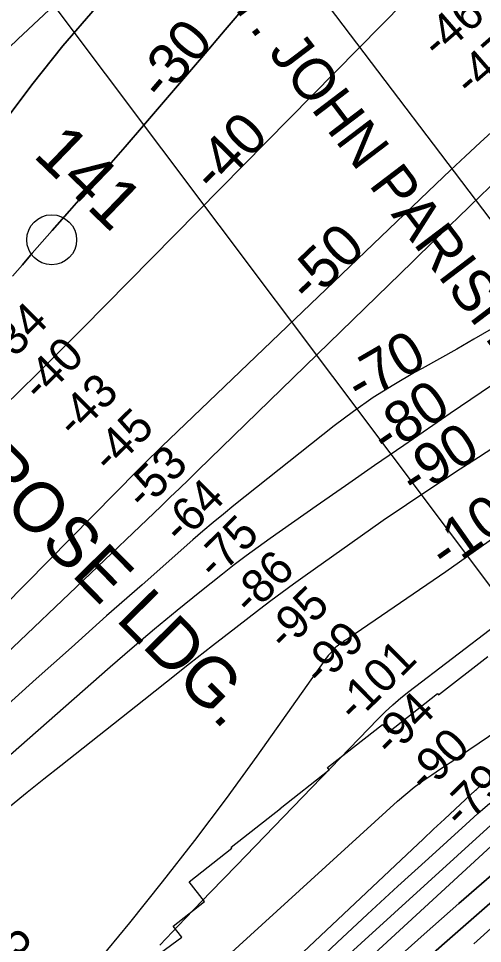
# Model space of a CAD drawing. Extents: x 3477039 to 3515015, y 546746 to 572297.
# Drawn here: x 3510914 to 3511844, y 560158 to 562010 of the extents above; entities that cross this region are included whole.
import ezdxf

# ---------------------------------------------------------------- set-up
doc = ezdxf.new("R2010")
doc.units = 0
for name, color, linetype in [('V-RIVR-IDEN', 7, 'Continuous'), ('V-RIVR-MILE', 7, 'Continuous'), ('V-RIVR-RANG', 7, 'Continuous'), ('V-RRAP-RVMT', 7, 'Continuous'), ('V-TOPO-DPTH', 7, 'Continuous'), ('V-TOPO-GNAM-IDEN', 7, 'Continuous'), ('V-TOPO-MAJR', 7, 'Continuous'), ('V-TOPO-MAJR-IDEN', 7, 'Continuous'), ('V-TOPO-MINR', 7, 'Continuous'), ('V-TOPO-MINR-IDEN', 7, 'Continuous'), ('V-UTIL-IDEN', 7, 'Continuous'), ('V-UTIL-LINE', 7, 'Continuous')]:
    doc.layers.add(name, color=color, linetype=linetype)

msp = doc.modelspace()

# ---------------------------------------------------------------- linework, layer by layer
at = {"layer": 'V-RIVR-MILE'}
msp.add_circle((3510980.2, 561567.5), 50, dxfattribs=at)
at = {"layer": 'V-RRAP-RVMT'}
for p, q in [((3511755.4, 560656), (3511853.9, 560733)), ((3511654.8, 560581.7), (3511753.3, 560658.7)), ((3511753.3, 560658.7), (3511755.4, 560656)), ((3511532.6, 560510.8), (3511642.9, 560597)), ((3511642.9, 560597), (3511654.8, 560581.7)), ((3511438.1, 560428.7), (3511536.5, 560505.7)), ((3511536.5, 560505.7), (3511532.6, 560510.8)), ((3511339.9, 560351.4), (3511438.4, 560428.3)), ((3511438.4, 560428.3), (3511438.1, 560428.7)), ((3511341.5, 560349.3), (3511339.9, 560351.4)), ((3511255.7, 560282), (3511341.5, 560349.3)), ((3511286.5, 560242.5), (3511255.7, 560282)), ((3511223.6, 560193.3), (3511286.5, 560242.5)), ((3511241, 560170.9), (3511223.6, 560193.3)), ((3511145.3, 560101.3), (3511241, 560170.9))]:
    msp.add_line(p, q, dxfattribs=at)
at = {"layer": 'V-TOPO-DPTH'}
for points in [[(3510315.4, 560694.6), (3510319.7, 560698), (3510325.5, 560702.8), (3510331.2, 560707.6), (3510336.7, 560712.6), (3510342.2, 560717.6), (3510685.8, 561041.7), (3510735.5, 561089), (3510785.1, 561136.4), (3510834.3, 561184.2), (3510883.3, 561232.1), (3510918.7, 561267), (3510949.8, 561297.8), (3510980.8, 561328.6), (3511011.7, 561359.6), (3511042.5, 561390.7), (3511686.2, 562043.4)], [(3511686.2, 562043.4), (3511042.5, 561390.7), (3511011.7, 561359.6), (3510980.8, 561328.6), (3510949.8, 561297.8), (3510918.7, 561267), (3510883.3, 561232.1)], [(3511375.2, 562043.5), (3511327.8, 561987.5), (3511280.3, 561931.8), (3511164.1, 561796.3), (3511127.2, 561753.5), (3511090.2, 561710.7), (3511053.1, 561668), (3511015.9, 561625.4), (3510981.2, 561585.9), (3510961.2, 561563.1), (3510941.4, 561540.3), (3510921.6, 561517.4), (3510901.9, 561494.4)], [(3510901.9, 561494.4), (3510921.6, 561517.4), (3510941.4, 561540.3), (3510961.2, 561563.1), (3510981.2, 561585.9), (3511015.9, 561625.4), (3511053.1, 561668), (3511090.2, 561710.7), (3511127.2, 561753.5), (3511164.1, 561796.3), (3511280.3, 561931.8), (3511327.8, 561987.5), (3511375.2, 562043.5)], [(3510837.9, 561742.2), (3510940.6, 561877.9), (3511002.8, 561955.5), (3511067.5, 562030.7)], [(3510837.9, 561742.2), (3510940.6, 561877.9), (3511002.8, 561955.5), (3511067.5, 562030.7)], [(3511656.8, 560115.1), (3511726.3, 560176.8), (3511796.2, 560238.1), (3511897.2, 560325.9)], [(3511897.2, 560325.9), (3511796.2, 560238.1), (3511726.3, 560176.8), (3511656.8, 560115.1)], [(3511508.7, 559932.7), (3511912.1, 560285.7)], [(3511912.1, 560285.7), (3511508.7, 559932.7)], [(3511867, 560194.6), (3511826.3, 560157.3)], [(3511867, 560194.6), (3511826.3, 560157.3)]]:
    msp.add_lwpolyline(points, dxfattribs=at)
at = {"layer": 'V-TOPO-MAJR'}
for points in [[(3511868.9, 561789.8), (3511839, 561762.4), (3511809.1, 561734.7), (3511779.5, 561706.9), (3511750, 561678.9), (3511201.2, 561153.4), (3511189, 561141.7), (3511177, 561129.9), (3511165, 561118), (3511153, 561106), (3510883.4, 560833.4)], [(3511868, 560972), (3511769.7, 560902.7), (3511575.5, 560769.6), (3511573.4, 560768.2), (3511571.3, 560766.8), (3511569.1, 560765.4), (3511566.9, 560764.1), (3511564.8, 560762.7), (3511562.7, 560761.3), (3511560.6, 560759.8), (3511558.5, 560758.3), (3511552, 560753.4), (3511549.1, 560750.9), (3511548.2, 560750), (3511538.2, 560739.3), (3511534.4, 560735), (3511530.7, 560730.6), (3511527.2, 560725.9), (3511523.9, 560721.2), (3511520.7, 560716.4), (3511517.4, 560711.6), (3511514.1, 560706.9), (3511510.8, 560702.2), (3511391.3, 560533.7), (3511329.5, 560448.7), (3511266.5, 560364.5), (3511201.8, 560281.7), (3511135.8, 560199.8), (3511025.7, 560066.1)], [(3511197, 560155.2), (3511248, 560208.4), (3511299.1, 560261.4), (3511350.3, 560314.5), (3511633.5, 560607.4), (3511648.4, 560622.2), (3511663.7, 560636.5), (3511679.7, 560650), (3511696.1, 560663.1), (3511871, 560796.7)], [(3511292.4, 559830.3), (3511886.4, 560376.8)]]:
    msp.add_lwpolyline(points, dxfattribs=at)
at = {"layer": 'V-TOPO-MINR'}
for points in [[(3510996, 562048), (3510912.6, 561969.2), (3510639.1, 561707.7), (3510630.7, 561699.7), (3510622.5, 561691.8), (3510614.2, 561683.7), (3510605.9, 561675.7), (3510315.8, 561393.4), (3510259.4, 561337.9), (3510203.4, 561282.1), (3510147.9, 561225.8), (3510092.8, 561169), (3510036.7, 561110.6), (3510010.1, 561082.7), (3509983.8, 561054.5), (3509958, 561025.9), (3509932.3, 560997.1), (3509352.7, 560336.6)], [(3511686.2, 562043.4), (3511042.5, 561390.7), (3511011.7, 561359.6), (3510980.8, 561328.6), (3510949.8, 561297.8), (3510918.7, 561267), (3510883.3, 561232.1)], [(3511375.2, 562043.5), (3511327.8, 561987.5), (3511280.3, 561931.8), (3511164.1, 561796.3), (3511127.2, 561753.5), (3511090.2, 561710.7), (3511053.1, 561668), (3511015.9, 561625.4), (3510981.2, 561585.9), (3510961.2, 561563.1), (3510941.4, 561540.3), (3510921.6, 561517.4), (3510901.9, 561494.4)], [(3511067.5, 562030.7), (3511002.8, 561955.5), (3510940.6, 561877.9), (3510837.9, 561742.2)], [(3511886.3, 561699.8), (3511840.4, 561655.8), (3511794.5, 561611.8), (3511748.8, 561567.7), (3511703.2, 561523.4), (3511273.2, 561105.2), (3511254.8, 561087.4), (3511236.4, 561069.6), (3511217.9, 561051.9), (3511199.4, 561034.2), (3510888.2, 560737.7), (3510838, 560690.1), (3510787.6, 560642.6), (3510737, 560595.4), (3510686.3, 560548.4), (3510638.1, 560503.9), (3510611.2, 560479.3), (3510584.1, 560455.1), (3510556.6, 560431.2), (3510529, 560407.5), (3510338.9, 560246.8), (3510292.8, 560209.1), (3510246, 560172.4), (3510198.1, 560137.1)], [(3511860.6, 561388.5), (3511826.4, 561368.4), (3511792.1, 561348.6), (3511757.5, 561329.1), (3511722.8, 561309.9), (3511707.4, 561301.5), (3511665.5, 561277.2), (3511624.6, 561251.5), (3511585, 561223.8), (3511546.4, 561194.7), (3511345.3, 561035), (3511324.5, 561018.2), (3511303.8, 561001.2), (3511283.4, 560983.9), (3511263.2, 560966.4), (3511161.2, 560876.8), (3511090.3, 560814.2), (3511019.6, 560751.3), (3510949.2, 560688.2), (3510879, 560624.8)], [(3511861.7, 561275.6), (3511820.3, 561247.5), (3511778.9, 561219.4), (3511744.2, 561195.8), (3511685.6, 561155.7), (3511627, 561115.4), (3511568.7, 561074.9), (3511510.4, 561034.3), (3511418.2, 560969.5), (3511393.8, 560952.1), (3511369.7, 560934.4), (3511345.9, 560916.2), (3511322.3, 560897.8), (3511277.3, 560862), (3511231.7, 560825.1), (3511186.4, 560787.8), (3511141.7, 560749.8), (3511097.3, 560711.5), (3510735.8, 560394.7)], [(3511879.6, 561159.9), (3511835.6, 561131.5), (3511791.6, 561103.2), (3511785, 561098.9), (3511737.9, 561068.1), (3511691.1, 561036.9), (3511644.6, 561005.1), (3511598.5, 560972.9), (3511487.9, 560894.6), (3511464.8, 560878.1), (3511441.9, 560861.3), (3511419.1, 560844.2), (3511396.6, 560826.9), (3511349, 560790.1), (3511302.7, 560754.1), (3511256.6, 560718.1), (3511210.6, 560681.9), (3511164.6, 560645.7), (3510998.6, 560514.3), (3510964.8, 560487.5), (3510931.1, 560460.5), (3510897.5, 560433.5)], [(3511159.3, 559975.5), (3511673.1, 560443), (3511689.6, 560457.3), (3511706.5, 560471), (3511724, 560484), (3511742, 560496.3), (3511759.4, 560507.7), (3511768.9, 560514), (3511778.5, 560520.4), (3511788, 560526.7), (3511797.4, 560533.1), (3511932.4, 560624.9)], [(3511242.3, 559913.3), (3511703, 560347), (3511724.3, 560367.1), (3511745.6, 560387.1), (3511767, 560407), (3511788.4, 560427), (3511829.7, 560465.4), (3511831.2, 560466.9), (3511832.8, 560468.2), (3511839.7, 560474.2), (3511844, 560477.9)], [(3511491.9, 560103.7), (3511552.3, 560160.4), (3511612.9, 560216.8), (3511673.9, 560272.9), (3511735.1, 560328.7), (3511810.3, 560396.8), (3511834.1, 560418.3), (3511858.1, 560439.6)], [(3511474.1, 560044), (3511860, 560395.3)], [(3511656.8, 560115.1), (3511726.3, 560176.8), (3511796.2, 560238.1), (3511897.2, 560325.9)], [(3511508.7, 559932.7), (3511912.1, 560285.7)], [(3511826.3, 560157.3), (3511867, 560194.6)]]:
    msp.add_lwpolyline(points, dxfattribs=at)
at = {"layer": 'V-UTIL-LINE'}
for p, q in [((3512598.8, 560632.8), (3510964.1, 562788.8)), ((3512265.2, 560332.5), (3510630.5, 562509.4))]:
    msp.add_line(p, q, dxfattribs=at)

# ---------------------------------------------------------------- texts
at = {"layer": 'V-RIVR-IDEN'}
msp.add_text('141', height=100, rotation=316.0313, dxfattribs=at).set_placement((3510940.9, 561735.1))
at = {"layer": 'V-RIVR-RANG'}
for s, rotation, p in [('-46', 40.9511, (3511754.3, 561927.2)), ('-47', 40.9511, (3511819.5, 561851.3)), ('-34', 44.7619, (3510885.1, 561309.3)), ('-40', 44.7619, (3510957.2, 561240)), ('-43', 44.7619, (3511025.8, 561167.2)), ('-45', 44.7619, (3511097.1, 561097.1)), ('-53', 44.7619, (3511164.7, 561023.3)), ('-64', 44.7619, (3511238.9, 560956)), ('-75', 44.7619, (3511307.5, 560883.2)), ('-86', 44.7619, (3511378.5, 560812.8)), ('-95', 44.7619, (3511448.3, 560741.2)), ('-99', 44.7619, (3511519.9, 560671.3)), ('-101', 44.7619, (3511588.2, 560598.3)), ('-94', 44.7619, (3511660.4, 560529)), ('-90', 44.7619, (3511729.8, 560457)), ('-79', 44.7619, (3511800.5, 560386.2)), ('-95', 45.1802, (3510854.3, 560072.3))]:
    msp.add_text(s, height=67, rotation=rotation, dxfattribs=at).set_placement(p)
at = {"layer": 'V-TOPO-GNAM-IDEN'}
msp.add_text('WHITE ROSE LDG.', height=100, rotation=314.6553, dxfattribs=at).set_placement((3510485.2, 561435.3))
at = {"layer": 'V-TOPO-MAJR-IDEN'}
for s, rotation, p in [('-50', 43.7548, (3511496.8, 561436.4)), ('-100', 35.1937, (3511770, 560902.9))]:
    msp.add_text(s, height=83, rotation=rotation, dxfattribs=at).set_placement(p)
at = {"layer": 'V-TOPO-MINR-IDEN'}
for s, rotation, p in [('-30', 49.3878, (3511202.9, 561841.5)), ('-40', 45.3952, (3511305.8, 561657.7)), ('-70', 30.1266, (3511597.9, 561238)), ('-80', 34.3595, (3511652.1, 561132.9)), ('-90', 32.7877, (3511708.6, 561049.7))]:
    msp.add_text(s, height=83, rotation=rotation, dxfattribs=at).set_placement(p)
at = {"layer": 'V-UTIL-IDEN'}
msp.add_text('POLICE JURY - ST. JOHN PARISH', height=83, rotation=307.2101, dxfattribs=at).set_placement((3510789.9, 562762.8))

doc.saveas('drawing.dxf')
